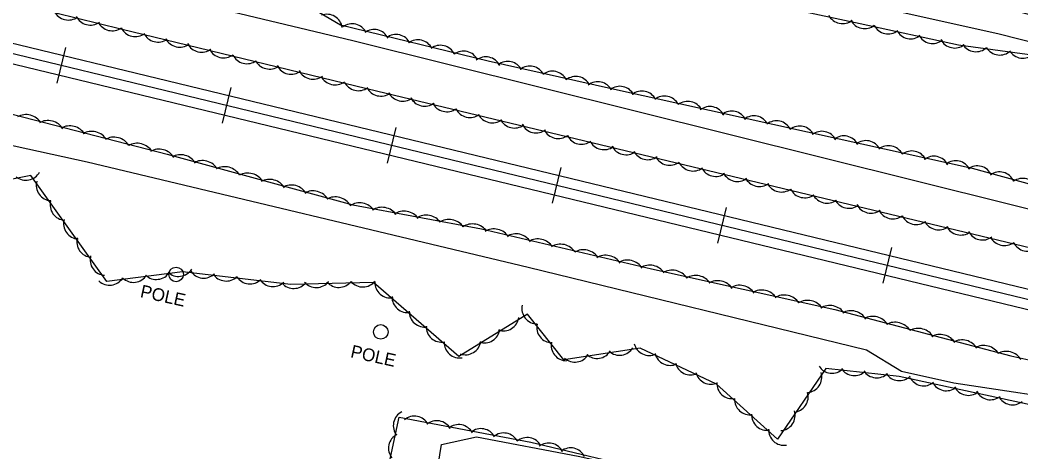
# Model space of a CAD drawing. Extents: x 1441650 to 1491889, y 345904 to 358319.
# Drawn here: x 1452089.4 to 1452325, y 352835.5 to 352937.2 of the extents above; entities that cross this region are included whole.
import ezdxf

# ---------------------------------------------------------------- set-up
doc = ezdxf.new("R2010")
doc.units = 0
for name, color, linetype in [('S_MISC_STRUCTURES', 7, 'Continuous'), ('S_MISC_STRUCTURES_ANNOT', 7, 'Continuous'), ('S_RAILROAD', 7, 'Continuous'), ('S_STREAM', 7, 'Continuous'), ('S_TREE', 7, 'Continuous')]:
    doc.layers.add(name, color=color, linetype=linetype)

msp = doc.modelspace()

# ---------------------------------------------------------------- linework, layer by layer
at = {"layer": 'S_MISC_STRUCTURES'}
for centre in [(1452126.11, 352877.28), (1452174.28, 352863.73)]:
    msp.add_circle(centre, 1.72, dxfattribs=at)
at = {"layer": 'S_RAILROAD'}
for p, q in [((1452098.12, 352922.29), (1452100.16, 352930.72)), ((1452099.69, 352928.78), (1452099.66, 352928.67)), ((1452098.58, 352924.2), (1452098.59, 352924.23)), ((1452137, 352912.87), (1452139.04, 352921.3)), ((1452138.57, 352919.36), (1452138.54, 352919.26)), ((1452137.46, 352914.78), (1452137.47, 352914.81)), ((1452175.87, 352903.45), (1452177.92, 352911.88)), ((1452177.44, 352909.94), (1452177.42, 352909.84)), ((1452176.34, 352905.36), (1452176.34, 352905.4)), ((1452214.75, 352894.03), (1452216.79, 352902.46)), ((1452216.32, 352900.52), (1452216.3, 352900.42)), ((1452215.21, 352895.94), (1452215.22, 352895.98)), ((1452253.63, 352884.61), (1452255.67, 352893.04)), ((1452255.2, 352891.1), (1452255.18, 352891)), ((1452254.09, 352886.52), (1452254.1, 352886.56)), ((1452292.51, 352875.2), (1452294.55, 352883.63)), ((1452294.08, 352881.68), (1452294.05, 352881.58)), ((1452292.97, 352877.1), (1452292.98, 352877.14))]:
    msp.add_line(p, q, dxfattribs=at)
for points in [[(1452391.27, 352858.13), (1451315.37, 353118.79)], [(1452390.72, 352855.86), (1451314.82, 353116.52)], [(1452390.16, 352853.56), (1451314.26, 353114.21)], [(1452099.17, 352926.5), (1452099.14, 352926.5)], [(1452138.04, 352917.08), (1452138.02, 352917.09)], [(1452176.92, 352907.66), (1452176.89, 352907.67)], [(1452215.8, 352898.24), (1452215.77, 352898.25)], [(1452254.68, 352888.82), (1452254.65, 352888.83)], [(1452293.56, 352879.4), (1452293.53, 352879.41)]]:
    msp.add_lwpolyline(points, dxfattribs=at)
at = {"layer": 'S_STREAM'}
for points in [[(1451761.2, 352984.03), (1451829.92, 352966.49), (1451908.23, 352948.92), (1451988.74, 352929.34), (1452105.17, 352903.77), (1452208.98, 352879), (1452288.64, 352859.53), (1452296.9, 352854.48), (1452309.22, 352851.75), (1452341.4, 352846.85)], [(1452121.42, 352976.42), (1452153.5, 352970.17), (1452189.76, 352962.15), (1452208.49, 352958.82), (1452280.02, 352942.92), (1452319.86, 352933.96), (1452368.25, 352921.63), (1452371.63, 352920.88), (1452380.59, 352916.48), (1452393.52, 352913.47), (1452406.38, 352910.63), (1452420.38, 352910.43), (1452431.16, 352913.41), (1452437.17, 352917.47), (1452440.23, 352924.37), (1452441.53, 352930.26)], [(1452344.74, 352888.17), (1452167.71, 352932.3), (1452112.86, 352945.49)], [(1452283.42, 352816.18), (1452302.42, 352815.15), (1452333.42, 352808.26), (1452339.61, 352802.1), (1452339.7, 352793.64), (1452329.52, 352788.07), (1452291.28, 352790.86), (1452275.82, 352793.52), (1452262.41, 352796.49), (1452251.43, 352799.28), (1452242.88, 352805.95), (1452232.35, 352810.28), (1452219.83, 352814.56), (1452208.3, 352814.36), (1452199.1, 352816.09), (1452191.79, 352823.51), (1452187.29, 352829.48), (1452188.57, 352837.2), (1452196.79, 352838.99), (1452220.73, 352834.45), (1452251.96, 352827.53), (1452262.62, 352822.85), (1452277.3, 352816.23), (1452284.21, 352816.26)]]:
    msp.add_lwpolyline(points, dxfattribs=at)
at = {"layer": 'S_TREE'}
for points in [[(1452399.14, 352860.23), (1452392.79, 352867.03), (1452382.12, 352869.59), (1452327.3, 352883.47), (1452173.6, 352920.35), (1452113.09, 352935.02), (1451909.03, 352985.34), (1451768.73, 353018.48), (1451597.59, 353062.21), (1451520.63, 353079.57), (1451497.6, 353087.01), (1451451.58, 353107.05), (1451431.16, 353111.57), (1451407.97, 353109.12), (1451350.29, 353121.94)], [(1451327.8, 353097.43), (1451402.02, 353075.91), (1451483.15, 353063.22), (1451576.93, 353036.02), (1451646.54, 353020.05), (1451689.99, 353010.43), (1451796.02, 352984.25), (1451899.97, 352960.18), (1451949.9, 352948.34), (1452006.53, 352935.3), (1452073.14, 352918.73), (1452124.03, 352905.6), (1452167.72, 352893.63), (1452197.97, 352887.99), (1452238.01, 352878.56), (1452281.14, 352868.99), (1452322.62, 352858.1), (1452348, 352852.48), (1452371.02, 352846.3), (1452385.26, 352842.85), (1452392.41, 352843.39), (1452396.82, 352844.8), (1452398.6, 352846.57)], [(1452054.5, 353001.3), (1452108.24, 352989.27), (1452162.46, 352975.14), (1452222.9, 352961.76), (1452263.51, 352952.77), (1452297.36, 352945.96), (1452311.79, 352942.74), (1452333.07, 352936.81), (1452347.56, 352926.32), (1452339.67, 352927.26), (1452310.29, 352931.24), (1452287.14, 352936.31), (1452264.66, 352941.06), (1452249.93, 352939.61), (1452228.27, 352944.27), (1452205.3, 352954.48), (1452184.36, 352963.54), (1452158.31, 352969.3), (1452126.27, 352975.85), (1452103.73, 352977.64), (1452080.41, 352979.97)], [(1452071.11, 352968.43), (1452109.87, 352950.96), (1452139.85, 352950.84), (1452164.78, 352936.08), (1452199.57, 352927.55), (1452228.61, 352921.09), (1452282.18, 352909.23), (1452313.52, 352902.26), (1452368.38, 352887.25), (1452397.7, 352879.43), (1452412.01, 352881.33), (1452417.7, 352875.05), (1452414.53, 352863.96), (1452408.56, 352857.22)], [(1452344.18, 352820.84), (1452354.74, 352836.3), (1452335.19, 352844.87), (1452296.34, 352853.22), (1452279.04, 352855.15), (1452267.66, 352838.48), (1452253.31, 352851.41), (1452235.36, 352859.93), (1452217.41, 352857.17), (1452208.81, 352867.89), (1452192.63, 352857.96), (1452172.54, 352875.39), (1452153.1, 352874.94), (1452127.6, 352877.87), (1452109.81, 352875.6), (1452091.94, 352900.54), (1452069.93, 352896.14)], [(1452174.56, 352824.67), (1452178.6, 352843.64), (1452209.65, 352837.74), (1452274.44, 352822.28)]]:
    msp.add_lwpolyline(points, dxfattribs=at)
for centre, major_axis, ratio, start_param, end_param in [((1452100.73, 352940.74), (3.54, -0.85), 0.973758, 3.81871, 5.591911), ((1452105.87, 352939.54), (3.54, -0.85), 0.973758, 3.81871, 5.591911), ((1452161.62, 352934.9), (-2.77, 2.37), 0.99759, 3.998997, 5.772198), ((1452282.97, 352939.98), (3.56, -0.75), 0.997459, 3.825789, 5.598989), ((1452111.04, 352938.2), (3.54, -0.85), 0.973758, 3.81871, 5.591911), ((1452116.5, 352936.83), (3.54, -0.86), 0.973761, 3.825789, 5.598989), ((1452167.57, 352932.66), (-3.38, 1.35), 0.997404, 3.966681, 5.739882), ((1452288.19, 352938.8), (3.54, -0.86), 0.997456, 3.849095, 5.622295), ((1452293.7, 352937.56), (3.54, -0.86), 0.997456, 3.849095, 5.622295), ((1452121.79, 352935.54), (3.54, -0.86), 0.973761, 3.825789, 5.598989), ((1452126.95, 352934.33), (3.54, -0.86), 0.973761, 3.825789, 5.598989), ((1452172.73, 352931.32), (-3.38, 1.35), 0.997404, 3.966681, 5.739882), ((1452177.88, 352930.14), (-3.38, 1.35), 0.997404, 3.966681, 5.739882), ((1452299.02, 352936.39), (3.54, -0.86), 0.997456, 3.849095, 5.622295), ((1452304.21, 352935.29), (3.54, -0.86), 0.997456, 3.849095, 5.622295), ((1452132.1, 352933.15), (3.54, -0.86), 0.973761, 3.825789, 5.598989), ((1452183.04, 352928.91), (-3.38, 1.35), 0.997404, 3.966681, 5.739882), ((1452188.32, 352927.61), (-3.38, 1.35), 0.997404, 3.966681, 5.739882), ((1452309.38, 352934.23), (3.54, -0.86), 0.997456, 3.849095, 5.622295), ((1452314.41, 352933.36), (3.44, -1.19), 0.997384, 4.025498, 5.798699), ((1452320, 352932.57), (3.44, -1.19), 0.997384, 4.025498, 5.798699), ((1452137.27, 352931.82), (3.54, -0.86), 0.973761, 3.825789, 5.598989), ((1452142.75, 352930.46), (3.54, -0.86), 0.973761, 3.825789, 5.598989), ((1452193.8, 352926.23), (-3.38, 1.35), 0.997404, 3.966681, 5.739882), ((1452199.02, 352924.88), (-3.56, 0.79), 0.997457, 3.825789, 5.598989), ((1452325.4, 352931.84), (3.44, -1.19), 0.997384, 4.025498, 5.798699), ((1452148.04, 352929.18), (3.54, -0.86), 0.973761, 3.825789, 5.598989), ((1452153.2, 352927.96), (3.54, -0.86), 0.973761, 3.825789, 5.598989), ((1452204.19, 352923.81), (-3.56, 0.79), 0.997457, 3.825789, 5.598989), ((1452209.38, 352922.69), (-3.56, 0.79), 0.997457, 3.825789, 5.598989), ((1452158.35, 352926.79), (3.54, -0.86), 0.973761, 3.825789, 5.598989), ((1452163.52, 352925.46), (3.54, -0.86), 0.973761, 3.825789, 5.598989), ((1452214.69, 352921.5), (-3.56, 0.79), 0.997457, 3.825789, 5.598989), ((1452220.19, 352920.25), (-3.56, 0.79), 0.997457, 3.825789, 5.598989), ((1452169, 352924.1), (3.54, -0.86), 0.973761, 3.825789, 5.598989), ((1452174.28, 352922.82), (3.54, -0.87), 0.973762, 3.830824, 5.604024), ((1452225.38, 352919.02), (-3.56, 0.79), 0.997457, 3.825789, 5.598989), ((1452230.56, 352917.94), (-3.56, 0.79), 0.997457, 3.825789, 5.598989), ((1452179.45, 352921.61), (3.54, -0.87), 0.973762, 3.830824, 5.604024), ((1452184.6, 352920.45), (3.54, -0.87), 0.973762, 3.830824, 5.604024), ((1452235.74, 352916.83), (-3.56, 0.79), 0.997457, 3.825789, 5.598989), ((1452241.06, 352915.65), (-3.56, 0.79), 0.997457, 3.825789, 5.598989), ((1452189.77, 352919.14), (3.54, -0.87), 0.973762, 3.830824, 5.604024), ((1452246.56, 352914.4), (-3.56, 0.79), 0.997457, 3.825789, 5.598989), ((1452251.75, 352913.18), (-3.56, 0.79), 0.997457, 3.825789, 5.598989), ((1452091.05, 352911.76), (-3.53, 0.91), 0.854386, 3.825789, 5.598989), ((1452195.25, 352917.79), (3.54, -0.87), 0.973762, 3.830824, 5.604024), ((1452200.54, 352916.51), (3.54, -0.87), 0.973762, 3.830824, 5.604024), ((1452256.93, 352912.1), (-3.56, 0.79), 0.997457, 3.825789, 5.598989), ((1452262.11, 352910.99), (-3.56, 0.79), 0.997457, 3.825789, 5.598989), ((1452096.2, 352910.37), (-3.53, 0.91), 0.854386, 3.825789, 5.598989), ((1452101.33, 352909.11), (-3.53, 0.91), 0.854386, 3.825789, 5.598989), ((1452205.71, 352915.31), (3.54, -0.87), 0.973762, 3.830824, 5.604024), ((1452210.86, 352914.15), (3.54, -0.87), 0.973762, 3.830824, 5.604024), ((1452267.43, 352909.81), (-3.56, 0.79), 0.997457, 3.825789, 5.598989), ((1452272.93, 352908.56), (-3.56, 0.79), 0.997457, 3.825789, 5.598989), ((1452106.47, 352907.81), (-3.53, 0.91), 0.854386, 3.825789, 5.598989), ((1452111.74, 352906.45), (-3.53, 0.91), 0.854386, 3.825789, 5.598989), ((1452216.03, 352912.83), (3.54, -0.87), 0.973762, 3.830824, 5.604024), ((1452221.52, 352911.48), (3.54, -0.87), 0.973762, 3.830824, 5.604024), ((1452278.13, 352907.34), (-3.56, 0.79), 0.997457, 3.825789, 5.598989), ((1452283.3, 352906.27), (-3.56, 0.78), 0.997457, 3.822348, 5.595548), ((1452117.2, 352905.01), (-3.53, 0.91), 0.854386, 3.825789, 5.598989), ((1452122.35, 352903.62), (-3.53, 0.91), 0.854386, 3.825789, 5.598989), ((1452226.81, 352910.21), (3.54, -0.87), 0.973762, 3.830824, 5.604024), ((1452231.97, 352909.01), (3.54, -0.87), 0.973762, 3.830824, 5.604024), ((1452288.48, 352905.15), (-3.56, 0.78), 0.997457, 3.822348, 5.595548), ((1452293.79, 352903.96), (-3.56, 0.78), 0.997457, 3.822348, 5.595548), ((1452127.43, 352902.31), (-3.51, 0.97), 0.854461, 3.827462, 5.600662), ((1452237.12, 352907.85), (3.54, -0.87), 0.973762, 3.830824, 5.604024), ((1452242.3, 352906.53), (3.54, -0.87), 0.973762, 3.830824, 5.604024), ((1452299.3, 352902.71), (-3.56, 0.78), 0.997457, 3.822348, 5.595548), ((1452304.49, 352901.48), (-3.56, 0.78), 0.997457, 3.822348, 5.595548), ((1452132.56, 352900.94), (-3.51, 0.97), 0.854461, 3.827462, 5.600662), ((1452137.8, 352899.5), (-3.51, 0.97), 0.854461, 3.827462, 5.600662), ((1452247.78, 352905.18), (3.54, -0.87), 0.973762, 3.830824, 5.604024), ((1452253.07, 352903.91), (3.54, -0.87), 0.973762, 3.830824, 5.604024), ((1452309.66, 352900.4), (-3.56, 0.78), 0.997457, 3.822348, 5.595548), ((1452314.7, 352899.22), (-3.51, 0.96), 0.997457, 3.825789, 5.598989), ((1452090.76, 352903.09), (3.01, 2.05), 0.999869, 3.425551, 5.198752), ((1452143.24, 352897.98), (-3.51, 0.97), 0.854461, 3.827462, 5.600662), ((1452148.37, 352896.51), (-3.51, 0.97), 0.854461, 3.827462, 5.600662), ((1452258.23, 352902.71), (3.54, -0.87), 0.973762, 3.830824, 5.604024), ((1452263.39, 352901.54), (3.54, -0.87), 0.973762, 3.830824, 5.604024), ((1452319.95, 352897.79), (-3.51, 0.96), 0.997457, 3.825789, 5.598989), ((1452325.38, 352896.26), (-3.51, 0.96), 0.997457, 3.825789, 5.598989), ((1452096.82, 352898.29), (3.53, -0.89), 0.999903, 3.123023, 4.896223), ((1452153.48, 352895.18), (-3.51, 0.97), 0.854461, 3.827462, 5.600662), ((1452268.56, 352900.23), (3.54, -0.87), 0.973762, 3.830824, 5.604024), ((1452158.61, 352893.8), (-3.51, 0.97), 0.854461, 3.827462, 5.600662), ((1452163.85, 352892.37), (-3.51, 0.97), 0.854461, 3.827462, 5.600662), ((1452274.04, 352898.88), (3.54, -0.87), 0.973762, 3.830824, 5.604024), ((1452279.33, 352897.61), (3.54, -0.87), 0.973762, 3.830824, 5.604024), ((1452100.09, 352893.68), (3.53, -0.89), 0.999903, 3.123023, 4.896223), ((1452169.52, 352890.99), (-3.58, 0.67), 0.854663, 3.825789, 5.598989), ((1452174.75, 352889.95), (-3.58, 0.67), 0.854663, 3.825789, 5.598989), ((1452284.5, 352896.4), (3.54, -0.87), 0.973762, 3.830824, 5.604024), ((1452289.65, 352895.24), (3.54, -0.87), 0.973762, 3.830824, 5.604024), ((1452179.95, 352889.04), (-3.58, 0.67), 0.854663, 3.825789, 5.598989), ((1452185.17, 352888.09), (-3.58, 0.67), 0.854663, 3.825789, 5.598989), ((1452294.82, 352893.93), (3.54, -0.87), 0.973762, 3.830824, 5.604024), ((1452300.3, 352892.58), (3.54, -0.87), 0.973762, 3.830824, 5.604024), ((1452103.25, 352889.26), (3.53, -0.89), 0.999903, 3.123023, 4.896223), ((1452190.52, 352887.09), (-3.58, 0.67), 0.854663, 3.825789, 5.598989), ((1452196.07, 352886.03), (-3.58, 0.67), 0.854663, 3.825789, 5.598989), ((1452201.16, 352884.84), (-3.55, 0.84), 0.854358, 3.825789, 5.598989), ((1452305.6, 352891.31), (3.54, -0.87), 0.973762, 3.830824, 5.604024), ((1452310.76, 352890.1), (3.54, -0.87), 0.973762, 3.830824, 5.604024), ((1452106.37, 352884.97), (3.53, -0.89), 0.999903, 3.123023, 4.896223), ((1452206.31, 352883.69), (-3.55, 0.84), 0.854358, 3.825789, 5.598989), ((1452211.48, 352882.5), (-3.55, 0.84), 0.854358, 3.825789, 5.598989), ((1452315.91, 352888.94), (3.54, -0.87), 0.973762, 3.830824, 5.604024), ((1452321.08, 352887.63), (3.54, -0.87), 0.973762, 3.830824, 5.604024), ((1452216.78, 352881.25), (-3.55, 0.84), 0.854358, 3.825789, 5.598989), ((1452326.57, 352886.28), (3.54, -0.87), 0.973762, 3.830824, 5.604024), ((1452109.51, 352880.71), (3.53, -0.89), 0.999903, 3.123023, 4.896223), ((1452222.27, 352879.93), (-3.55, 0.84), 0.854358, 3.825789, 5.598989), ((1452227.44, 352878.65), (-3.55, 0.84), 0.854358, 3.825789, 5.598989), ((1452232.6, 352877.5), (-3.55, 0.84), 0.854358, 3.825789, 5.598989), ((1452237.8, 352876.31), (-3.56, 0.79), 0.854393, 3.825789, 5.598989), ((1452110.46, 352878.37), (1.1, 3.47), 0.999342, 2.688626, 4.461827), ((1452116.07, 352879.05), (1.1, 3.47), 0.999342, 2.688626, 4.461827), ((1452121.46, 352879.73), (1.1, 3.47), 0.999342, 2.688626, 4.461827), ((1452126.71, 352880.44), (1.1, 3.47), 0.999342, 2.688626, 4.461827), ((1452132.61, 352880.05), (3.62, -0.42), 0.999877, 3.825789, 5.598989), ((1452137.9, 352879.36), (3.62, -0.42), 0.999877, 3.825789, 5.598989), ((1452143.51, 352878.68), (3.62, -0.42), 0.999877, 3.825789, 5.598989), ((1452243.11, 352875.13), (-3.56, 0.79), 0.854393, 3.825789, 5.598989), ((1452248.62, 352873.88), (-3.56, 0.79), 0.854393, 3.825789, 5.598989), ((1452148.91, 352878.06), (3.62, -0.42), 0.999877, 3.825789, 5.598989), ((1452153.82, 352877.61), (1.78, 3.18), 0.999533, 2.788737, 4.561937), ((1452159.1, 352877.81), (1.78, 3.18), 0.999533, 2.788737, 4.561937), ((1452164.43, 352877.86), (1.78, 3.18), 0.999533, 2.788737, 4.561937), ((1452170.08, 352877.96), (1.78, 3.18), 0.999533, 2.788737, 4.561937), ((1452176.55, 352875.38), (2.75, -2.39), 0.999915, 3.825789, 5.598989), ((1452253.81, 352872.66), (-3.56, 0.79), 0.854393, 3.825789, 5.598989), ((1452258.98, 352871.58), (-3.56, 0.79), 0.854393, 3.825789, 5.598989), ((1452180.58, 352871.93), (2.75, -2.39), 0.999915, 3.825789, 5.598989), ((1452264.17, 352870.46), (-3.56, 0.79), 0.854393, 3.825789, 5.598989), ((1452269.48, 352869.28), (-3.56, 0.79), 0.854393, 3.825789, 5.598989), ((1452211.13, 352869.26), (2.28, -2.84), 0.999937, 3.825789, 5.598989), ((1452274.99, 352868.03), (-3.56, 0.79), 0.854393, 3.825789, 5.598989), ((1452280.18, 352866.81), (-3.56, 0.79), 0.854393, 3.825789, 5.598989), ((1452184.62, 352868.52), (2.75, -2.39), 0.999915, 3.825789, 5.598989), ((1452203.16, 352867.63), (0.83, 3.55), 0.999847, 3.035348, 4.808549), ((1452285.22, 352865.57), (-3.52, 0.93), 0.854403, 3.825789, 5.598989), ((1452290.36, 352864.25), (-3.52, 0.93), 0.854403, 3.825789, 5.598989), ((1452188.6, 352864.97), (2.75, -2.39), 0.999915, 3.825789, 5.598989), ((1452214.63, 352864.83), (2.28, -2.84), 0.999937, 3.825789, 5.598989), ((1452295.62, 352862.87), (-3.52, 0.93), 0.854403, 3.825789, 5.598989), ((1452301.08, 352861.41), (-3.52, 0.93), 0.854403, 3.825789, 5.598989), ((1452198.7, 352864.8), (0.83, 3.55), 0.999847, 3.035348, 4.808549), ((1452306.22, 352859.99), (-3.52, 0.93), 0.854403, 3.825789, 5.598989), ((1452192.85, 352861.25), (2.75, -2.39), 0.999915, 3.825789, 5.598989), ((1452194.2, 352862), (0.83, 3.55), 0.999847, 3.035348, 4.808549), ((1452218.03, 352860.58), (2.28, -2.84), 0.999937, 3.825789, 5.598989), ((1452230.48, 352861.87), (2.49, -2.66), 0.999641, 4.796401, 6.569602), ((1452237.5, 352861.83), (2.63, 2.52), 0.999121, 2.618033, 4.391233), ((1452311.35, 352858.71), (-3.52, 0.93), 0.854403, 3.825789, 5.598989), ((1452316.48, 352857.39), (-3.52, 0.93), 0.854403, 3.825789, 5.598989), ((1452219.99, 352860.26), (2.49, -2.66), 0.999641, 4.796401, 6.569602), ((1452225.2, 352861.13), (2.49, -2.66), 0.999641, 4.796401, 6.569602), ((1452242.41, 352859.49), (2.63, 2.52), 0.999121, 2.618033, 4.391233), ((1452321.75, 352856.01), (-3.52, 0.93), 0.854403, 3.825789, 5.598989), ((1452247.21, 352857.25), (2.63, 2.52), 0.999121, 2.618033, 4.391233), ((1452280.51, 352857.63), (3.62, -0.4), 0.999877, 3.825789, 5.598989), ((1452285.79, 352857.08), (3.62, -0.4), 0.999877, 3.825789, 5.598989), ((1452252.01, 352855.05), (2.63, 2.52), 0.999121, 2.618033, 4.391233), ((1452274.47, 352853.12), (-1.61, 3.27), 0.999891, 2.768035, 4.541235), ((1452291.04, 352856.56), (3.62, -0.4), 0.999877, 3.825789, 5.598989), ((1452296.34, 352855.9), (3.62, -0.4), 0.999877, 3.825789, 5.598989), ((1452302.12, 352854.67), (0.86, -3.54), 0.999356, 4.945419, 6.71862), ((1452257.02, 352851.65), (2.78, -2.35), 0.999918, 3.794048, 5.567248), ((1452307.43, 352853.52), (0.86, -3.54), 0.999356, 4.945419, 6.71862), ((1452312.62, 352852.44), (0.86, -3.54), 0.999356, 4.945419, 6.71862), ((1452261.19, 352847.84), (2.78, -2.35), 0.999918, 3.794048, 5.567248), ((1452271.26, 352848.47), (-1.61, 3.27), 0.999891, 2.768035, 4.541235), ((1452317.8, 352851.4), (0.86, -3.54), 0.999356, 4.945419, 6.71862), ((1452323, 352850.21), (0.86, -3.54), 0.999356, 4.945419, 6.71862), ((1452180.87, 352841.67), (-0.76, -3.56), 0.999999, 3.825789, 5.598989), ((1452182.23, 352840.25), (-2.07, 3), 0.999758, 4.603894, 6.377094), ((1452265.23, 352844.2), (2.78, -2.35), 0.999918, 3.794048, 5.567248), ((1452268.19, 352844.11), (-1.61, 3.27), 0.999891, 2.768035, 4.541235), ((1452187.45, 352839.18), (-2.07, 3), 0.999758, 4.603894, 6.377094), ((1452192.65, 352838.26), (-2.07, 3), 0.999758, 4.603894, 6.377094), ((1452197.87, 352837.31), (-2.07, 3), 0.999758, 4.603894, 6.377094), ((1452179.74, 352836.35), (-0.76, -3.56), 0.999999, 3.825789, 5.598989), ((1452203.22, 352836.29), (-2.07, 3), 0.999758, 4.603894, 6.377094), ((1452208.76, 352835.2), (-2.07, 3), 0.999758, 4.603894, 6.377094), ((1452269.2, 352840.67), (2.78, -2.35), 0.999918, 3.794048, 5.567248), ((1452213.81, 352833.93), (-1.96, 3.07), 0.999764, 4.595708, 6.368908), ((1452218.97, 352832.78), (-1.96, 3.07), 0.999764, 4.595708, 6.368908)]:
    msp.add_ellipse(centre, major_axis=major_axis, ratio=ratio, start_param=start_param, end_param=end_param, dxfattribs=at)

# ---------------------------------------------------------------- texts
at = {"layer": 'S_MISC_STRUCTURES_ANNOT'}
for p in [(1452117.49, 352871.96), (1452167, 352857.79)]:
    msp.add_text('POLE', height=3, rotation=347.5171, dxfattribs=at).set_placement(p)

doc.saveas('drawing.dxf')
